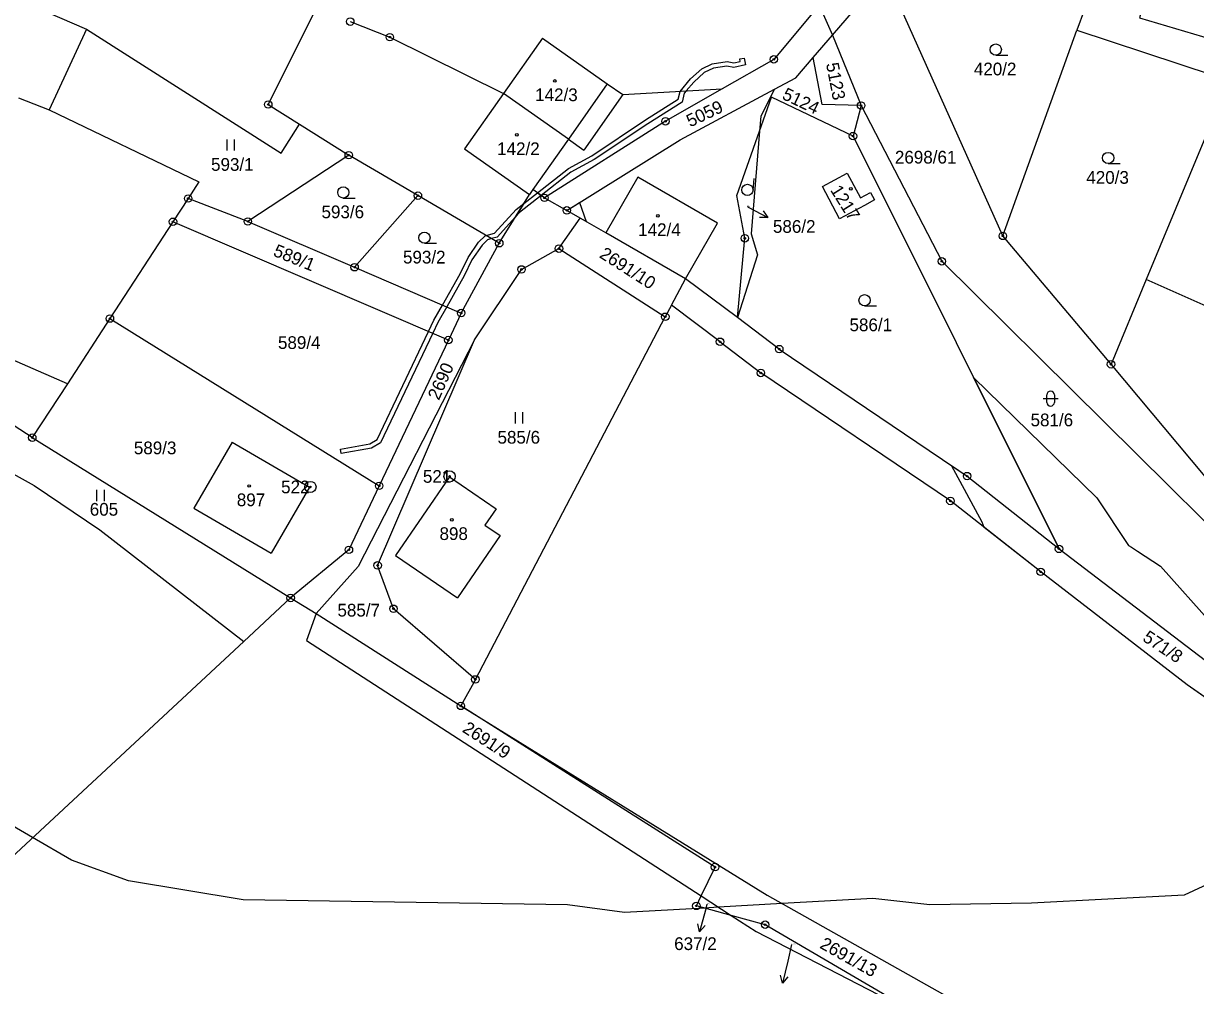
# Model space of a CAD drawing. Extents: x -439246 to -433691, y -1130252 to -1121148.
# Drawn here: x -437665.7 to -437509, y -1124264.8 to -1124136.2 of the extents above; entities that cross this region are included whole.
import ezdxf

# ---------------------------------------------------------------- set-up
doc = ezdxf.new("R2010")
doc.units = 0
for name, color, linetype in [('Vrstva 1', 7, 'Continuous'), ('Vrstva 16', 7, 'Continuous'), ('Vrstva 17', 7, 'Continuous'), ('Vrstva 18', 7, 'Continuous'), ('Vrstva 19', 7, 'Continuous'), ('Vrstva 24', 7, 'Continuous'), ('Vrstva 25', 7, 'Continuous'), ('Vrstva 3', 7, 'Continuous'), ('Vrstva 30', 7, 'Continuous'), ('Vrstva 37', 7, 'Continuous'), ('Vrstva 4', 7, 'Continuous'), ('Vrstva 52', 7, 'Continuous')]:
    doc.layers.add(name, color=color, linetype=linetype)

msp = doc.modelspace()

# ---------------------------------------------------------------- linework, layer by layer
at = {"layer": 'Vrstva 1'}
for p, q in [((-437560.14, -1124140.78), (-437557.54, -1124137.76)), ((-437562.46, -1124143.47), (-437560.14, -1124140.78)), ((-437558.92, -1124147.05), (-437560.14, -1124140.78)), ((-437565.33, -1124145.01), (-437562.46, -1124143.47)), ((-437577.91, -1124151.76), (-437565.33, -1124145.01)), ((-437565.33, -1124145.01), (-437567.14, -1124148.6)), ((-437567.3, -1124150.6), (-437565.71, -1124146.08)), ((-437553.74, -1124147.18), (-437558.92, -1124147.05)), ((-437567.14, -1124148.6), (-437567.3, -1124150.6)), ((-437570.33, -1124159.2), (-437567.3, -1124150.6)), ((-437567.3, -1124150.6), (-437568.41, -1124164.33)), ((-437568.41, -1124164.33), (-437567.59, -1124167.13)), ((-437567.59, -1124167.13), (-437570.24, -1124175.53)), ((-437627.85, -1124218.69), (-437575.11, -1124252.84)), ((-437573.26, -1124248.98), (-437607.23, -1124227.44)), ((-437575.11, -1124252.84), (-437573.26, -1124248.98)), ((-437575.75, -1124254.17), (-437575.11, -1124252.84)), ((-437575.11, -1124252.84), (-437571.1, -1124255.44)), ((-437571.1, -1124255.44), (-437575.75, -1124254.17)), ((-437566.56, -1124256.68), (-437571.1, -1124255.44)), ((-437571.1, -1124255.44), (-437567.78, -1124257.59)), ((-437546.56, -1124268.38), (-437566.56, -1124256.68))]:
    msp.add_line(p, q, dxfattribs=at)
for points in [[(-437694.74, -1124120.76), (-437657.26, -1124136.97)], [(-437504.32, -1124129.59), (-437513.96, -1124126.75), (-437514.44, -1124128.38), (-437517.19, -1124127.63), (-437518.89, -1124133.58), (-437516.21, -1124134.37), (-437516.53, -1124135.47), (-437506.89, -1124138.32)], [(-437497.93, -1124127.74), (-437515.63, -1124170.42)], [(-437522.88, -1124131.56), (-437524.89, -1124137.13)], [(-437626.56, -1124134.18), (-437632.97, -1124147.05)], [(-437559.36, -1124133.76), (-437565.4, -1124141.01)], [(-437559.36, -1124133.76), (-437557.54, -1124137.76)], [(-437534.8, -1124164.61), (-437548.46, -1124134.08)], [(-437657.26, -1124136.97), (-437662.25, -1124147.77)], [(-437657.26, -1124136.97), (-437631.22, -1124153.55)], [(-437622.01, -1124135.97), (-437616.72, -1124138.04)], [(-437534.8, -1124164.61), (-437524.89, -1124137.13)], [(-437524.89, -1124137.13), (-437506.67, -1124143.12)], [(-437616.72, -1124138.04), (-437601.54, -1124145.58)], [(-437596.33, -1124138.17), (-437601.54, -1124145.58)], [(-437596.33, -1124138.17), (-437587.66, -1124144.27)], [(-437557.54, -1124137.76), (-437553.74, -1124147.18)], [(-437565.4, -1124141.01), (-437572.31, -1124144.96)], [(-437587.66, -1124144.27), (-437585.59, -1124145.73)], [(-437585.59, -1124145.73), (-437572.31, -1124144.96)], [(-437572.31, -1124144.96), (-437579.88, -1124149.29)], [(-437666.36, -1124146.17), (-437662.25, -1124147.77)], [(-437592.86, -1124151.67), (-437601.54, -1124145.58)], [(-437585.59, -1124145.73), (-437590.79, -1124153.13)], [(-437554.82, -1124151.27), (-437565.71, -1124146.08)], [(-437662.25, -1124147.77), (-437642.23, -1124157.4)], [(-437632.97, -1124147.05), (-437628.77, -1124149.69)], [(-437553.74, -1124147.18), (-437554.82, -1124151.27)], [(-437553.74, -1124147.18), (-437542.95, -1124168.01)], [(-437631.22, -1124153.55), (-437628.77, -1124149.69)], [(-437628.77, -1124149.69), (-437622.21, -1124153.82)], [(-437579.88, -1124149.29), (-437596.05, -1124159.52)], [(-437554.82, -1124151.27), (-437527.29, -1124206.45)], [(-437593.06, -1124161.2), (-437577.91, -1124151.76)], [(-437592.86, -1124151.67), (-437590.79, -1124153.13)], [(-437622.21, -1124153.82), (-437635.69, -1124162.68)], [(-437612.97, -1124159.23), (-437622.21, -1124153.82)], [(-437558.91, -1124158.02), (-437555.58, -1124156.22)], [(-437555.58, -1124156.22), (-437553.82, -1124159.52)], [(-437642.23, -1124157.4), (-437643.67, -1124159.61)], [(-437621.43, -1124168.8), (-437612.97, -1124159.23)], [(-437602.1, -1124165.59), (-437612.97, -1124159.23)], [(-437602.1, -1124165.59), (-437598.07, -1124159.08)], [(-437597.61, -1124158.42), (-437598.07, -1124159.08)], [(-437596.05, -1124159.52), (-437597.61, -1124158.42)], [(-437569.28, -1124164.93), (-437570.33, -1124159.2)], [(-437556.61, -1124162.34), (-437558.91, -1124158.02)], [(-437553.82, -1124159.52), (-437552.49, -1124158.82)], [(-437552.49, -1124158.82), (-437551.94, -1124159.8)], [(-437643.67, -1124159.61), (-437645.7, -1124162.72)], [(-437635.69, -1124162.68), (-437643.67, -1124159.61)], [(-437596.05, -1124159.52), (-437593.06, -1124161.2)], [(-437553.28, -1124160.53), (-437556.61, -1124162.34)], [(-437551.94, -1124159.8), (-437553.28, -1124160.53)], [(-437594.12, -1124166.31), (-437591.28, -1124162.23)], [(-437591.28, -1124162.23), (-437593.06, -1124161.2)], [(-437587.86, -1124164.2), (-437591.28, -1124162.23)], [(-437645.7, -1124162.72), (-437654.13, -1124175.66)], [(-437608.9, -1124178.53), (-437645.7, -1124162.72)], [(-437635.69, -1124162.68), (-437621.43, -1124168.8)], [(-437659.81, -1124184.37), (-437702.97, -1124165.52)], [(-437607.18, -1124174.92), (-437602.1, -1124165.59)], [(-437577.22, -1124170.35), (-437587.86, -1124164.2)], [(-437570.24, -1124175.53), (-437569.28, -1124164.93)], [(-437520.34, -1124181.77), (-437534.8, -1124164.61)], [(-437599.12, -1124169.09), (-437594.12, -1124166.31)], [(-437594.12, -1124166.31), (-437579.91, -1124175.42)], [(-437542.95, -1124168.01), (-437499.54, -1124210.95)], [(-437621.43, -1124168.8), (-437607.18, -1124174.92)], [(-437605.4, -1124178.51), (-437599.12, -1124169.09)], [(-437579.08, -1124173.85), (-437577.22, -1124170.35)], [(-437570.24, -1124175.53), (-437577.22, -1124170.35)], [(-437515.63, -1124170.42), (-437520.34, -1124181.77)], [(-437507.24, -1124174.18), (-437515.63, -1124170.42)], [(-437607.18, -1124174.92), (-437608.9, -1124178.53)], [(-437579.08, -1124173.85), (-437579.91, -1124175.42)], [(-437572.59, -1124178.76), (-437579.08, -1124173.85)], [(-437664.51, -1124191.58), (-437688.64, -1124175.96)], [(-437654.13, -1124175.66), (-437659.81, -1124184.37)], [(-437654.13, -1124175.66), (-437618.14, -1124198.02)], [(-437605.29, -1124223.9), (-437579.91, -1124175.42)], [(-437564.68, -1124179.74), (-437570.24, -1124175.53)], [(-437605.4, -1124178.51), (-437620.94, -1124208.82)], [(-437618.35, -1124208.65), (-437605.4, -1124178.51)], [(-437608.9, -1124178.53), (-437618.14, -1124198.02)], [(-437572.59, -1124178.76), (-437567.14, -1124182.93)], [(-437564.68, -1124179.74), (-437539.57, -1124196.72)], [(-437692.9, -1124182.09), (-437664.25, -1124197.98)], [(-437507.76, -1124196.75), (-437520.34, -1124181.77)], [(-437659.81, -1124184.37), (-437664.51, -1124191.58)], [(-437541.81, -1124200.04), (-437567.14, -1124182.93)], [(-437664.51, -1124191.58), (-437629.98, -1124213.01)], [(-437637.81, -1124192.2), (-437642.92, -1124201)], [(-437637.81, -1124192.2), (-437627.47, -1124198.21)], [(-437608.74, -1124196.81), (-437615.95, -1124207.32)], [(-437608.74, -1124196.81), (-437602.52, -1124201.08)], [(-437539.57, -1124196.72), (-437527.29, -1124206.45)], [(-437664.25, -1124197.98), (-437655.49, -1124203.9)], [(-437627.47, -1124198.21), (-437632.59, -1124207.01)], [(-437618.14, -1124198.02), (-437622.19, -1124206.57)], [(-437529.74, -1124209.52), (-437541.81, -1124200.04)], [(-437642.92, -1124201), (-437632.59, -1124207.01)], [(-437602.52, -1124201.08), (-437604.03, -1124203.27)], [(-437655.49, -1124203.9), (-437636.22, -1124218.81)], [(-437601.98, -1124204.67), (-437607.68, -1124212.99)], [(-437604.03, -1124203.27), (-437601.98, -1124204.67)], [(-437622.19, -1124206.57), (-437629.98, -1124213.01)], [(-437615.95, -1124207.32), (-437607.68, -1124212.99)], [(-437527.29, -1124206.45), (-437507.72, -1124221.39)], [(-437620.94, -1124208.82), (-437626.56, -1124215.07)], [(-437616.23, -1124214.45), (-437618.35, -1124208.65)], [(-437510.18, -1124224.62), (-437529.74, -1124209.52)], [(-437636.22, -1124218.81), (-437629.98, -1124213.01)], [(-437629.98, -1124213.01), (-437626.56, -1124215.07)], [(-437626.56, -1124215.07), (-437627.85, -1124218.69)], [(-437626.56, -1124215.07), (-437607.23, -1124227.44)], [(-437605.29, -1124223.9), (-437616.23, -1124214.45)], [(-437676.19, -1124255.93), (-437636.22, -1124218.81)], [(-437605.29, -1124223.9), (-437607.23, -1124227.44)], [(-437497.2, -1124233.68), (-437510.18, -1124224.62)], [(-437607.23, -1124227.44), (-437566.31, -1124252.73)], [(-437566.31, -1124252.73), (-437539.28, -1124267.91)], [(-437567.78, -1124257.59), (-437550.08, -1124266.72)]]:
    msp.add_lwpolyline(points, dxfattribs=at)
at = {"layer": 'Vrstva 16'}
for p, q in [((-437568.84, -1124160.75), (-437566.19, -1124162.15)), ((-437574.55, -1124254.74), (-437575.32, -1124257.64)), ((-437563.55, -1124261.58), (-437564.24, -1124264.5))]:
    msp.add_line(p, q, dxfattribs=at)
for points in [[(-437568.94, -1124160.69), (-437568.84, -1124160.75)], [(-437566.84, -1124161.24), (-437566.19, -1124162.15), (-437567.31, -1124162.13)], [(-437574.34, -1124253.95), (-437574.55, -1124254.74)], [(-437574.58, -1124256.8), (-437575.32, -1124257.64), (-437575.54, -1124256.55)], [(-437563.02, -1124259.33), (-437563.55, -1124261.58)], [(-437563.52, -1124263.64), (-437564.24, -1124264.5), (-437564.49, -1124263.41)]]:
    msp.add_lwpolyline(points, dxfattribs=at)
at = {"layer": 'Vrstva 24'}
for centre, radius in [((-437622.01, -1124135.97), 0.5), ((-437616.72, -1124138.04), 0.5), ((-437616.72, -1124138.04), 0.1), ((-437565.4, -1124141.01), 0.5), ((-437565.4, -1124141.01), 0.1), ((-437632.97, -1124147.05), 0.5), ((-437553.74, -1124147.18), 0.5), ((-437632.97, -1124147.05), 0.1), ((-437553.74, -1124147.18), 0.1), ((-437579.88, -1124149.29), 0.5), ((-437579.88, -1124149.29), 0.1), ((-437554.82, -1124151.27), 0.5), ((-437554.82, -1124151.27), 0.1), ((-437622.21, -1124153.82), 0.5), ((-437622.21, -1124153.82), 0.1), ((-437643.67, -1124159.61), 0.5), ((-437612.97, -1124159.23), 0.5), ((-437612.97, -1124159.23), 0.1), ((-437596.05, -1124159.52), 0.5), ((-437643.67, -1124159.61), 0.1), ((-437596.05, -1124159.52), 0.1), ((-437593.06, -1124161.2), 0.5), ((-437645.7, -1124162.72), 0.5), ((-437635.69, -1124162.68), 0.5), ((-437593.06, -1124161.2), 0.1), ((-437645.7, -1124162.72), 0.1), ((-437635.69, -1124162.68), 0.1), ((-437602.1, -1124165.59), 0.5), ((-437602.1, -1124165.59), 0.1), ((-437569.28, -1124164.93), 0.5), ((-437569.28, -1124164.93), 0.1), ((-437534.8, -1124164.61), 0.5), ((-437534.8, -1124164.61), 0.1), ((-437594.12, -1124166.31), 0.5), ((-437594.12, -1124166.31), 0.1), ((-437621.43, -1124168.8), 0.5), ((-437621.43, -1124168.8), 0.1), ((-437599.12, -1124169.09), 0.5), ((-437542.95, -1124168.01), 0.5), ((-437542.95, -1124168.01), 0.1), ((-437599.12, -1124169.09), 0.1), ((-437607.18, -1124174.92), 0.5), ((-437607.18, -1124174.92), 0.1), ((-437579.91, -1124175.42), 0.5), ((-437654.13, -1124175.66), 0.5), ((-437654.13, -1124175.66), 0.1), ((-437579.91, -1124175.42), 0.1), ((-437608.9, -1124178.53), 0.5), ((-437608.9, -1124178.53), 0.1), ((-437572.59, -1124178.76), 0.5), ((-437572.59, -1124178.76), 0.1), ((-437564.68, -1124179.74), 0.5), ((-437564.68, -1124179.74), 0.1), ((-437520.34, -1124181.77), 0.5), ((-437567.14, -1124182.93), 0.5), ((-437567.14, -1124182.93), 0.1), ((-437520.34, -1124181.77), 0.1), ((-437664.51, -1124191.58), 0.5), ((-437664.51, -1124191.58), 0.1), ((-437608.74, -1124196.76), 0.75), ((-437608.74, -1124196.76), 0.1), ((-437539.57, -1124196.72), 0.5), ((-437539.57, -1124196.72), 0.1), ((-437627.33, -1124198.17), 0.75), ((-437627.33, -1124198.17), 0.1), ((-437618.14, -1124198.02), 0.5), ((-437618.14, -1124198.02), 0.1), ((-437541.81, -1124200.04), 0.5), ((-437541.81, -1124200.04), 0.1), ((-437622.19, -1124206.57), 0.5), ((-437527.29, -1124206.45), 0.5), ((-437527.29, -1124206.45), 0.1), ((-437622.19, -1124206.57), 0.1), ((-437618.35, -1124208.65), 0.5), ((-437618.35, -1124208.65), 0.1), ((-437529.74, -1124209.52), 0.5), ((-437529.74, -1124209.52), 0.1), ((-437629.98, -1124213.01), 0.5), ((-437629.98, -1124213.01), 0.1), ((-437616.23, -1124214.45), 0.5), ((-437616.23, -1124214.45), 0.1), ((-437605.29, -1124223.9), 0.5), ((-437605.29, -1124223.9), 0.1), ((-437607.23, -1124227.44), 0.5), ((-437607.23, -1124227.44), 0.1), ((-437573.26, -1124248.98), 0.5), ((-437573.26, -1124248.98), 0.1), ((-437575.75, -1124254.17), 0.5), ((-437575.75, -1124254.17), 0.1), ((-437566.56, -1124256.68), 0.5), ((-437566.56, -1124256.68), 0.1)]:
    msp.add_circle(centre, radius, dxfattribs=at)
at = {"layer": 'Vrstva 25'}
for p, q in [((-437535.74, -1124140.45), (-437534.14, -1124140.45)), ((-437638.47, -1124153.21), (-437638.47, -1124151.71)), ((-437637.47, -1124153.21), (-437637.47, -1124151.71)), ((-437520.72, -1124154.94), (-437519.12, -1124154.94)), ((-437568.18, -1124158.52), (-437568.05, -1124156.93)), ((-437622.94, -1124159.55), (-437621.34, -1124159.55)), ((-437612.1, -1124165.6), (-437610.5, -1124165.6)), ((-437553.28, -1124173.96), (-437551.68, -1124173.96)), ((-437528.91, -1124186.86), (-437528.91, -1124185.86)), ((-437527.91, -1124185.86), (-437527.91, -1124186.86)), ((-437529.41, -1124186.36), (-437527.41, -1124186.36)), ((-437599.93, -1124189.68), (-437599.93, -1124188.18)), ((-437598.93, -1124189.68), (-437598.93, -1124188.18)), ((-437655.87, -1124200.05), (-437655.87, -1124198.55)), ((-437654.87, -1124200.05), (-437654.87, -1124198.55))]:
    msp.add_line(p, q, dxfattribs=at)
for centre, radius in [((-437535.74, -1124139.7), 0.75), ((-437594.67, -1124143.9), 0.175), ((-437599.75, -1124151.11), 0.175), ((-437520.72, -1124154.19), 0.75), ((-437568.93, -1124158.46), 0.75), ((-437622.94, -1124158.8), 0.75), ((-437555.12, -1124158.31), 0.175), ((-437580.89, -1124161.93), 0.175), ((-437612.1, -1124164.85), 0.75), ((-437553.28, -1124173.21), 0.75), ((-437635.52, -1124198.04), 0.175), ((-437608.43, -1124202.56), 0.175)]:
    msp.add_circle(centre, radius, dxfattribs=at)
for centre, start, end in [((-437528.41, -1124185.86), 0, 180), ((-437528.41, -1124186.86), 180, 0)]:
    msp.add_arc(centre, 0.5, start, end, dxfattribs=at)
at = {"layer": 'Vrstva 3'}
for points in [[(-437504.32, -1124129.59), (-437513.96, -1124126.75), (-437514.44, -1124128.38), (-437517.19, -1124127.63), (-437518.89, -1124133.58), (-437516.21, -1124134.37), (-437516.53, -1124135.47), (-437506.89, -1124138.32)], [(-437596.33, -1124138.17), (-437601.54, -1124145.58)], [(-437596.33, -1124138.17), (-437587.66, -1124144.27)], [(-437587.66, -1124144.27), (-437592.86, -1124151.67)], [(-437601.54, -1124145.58), (-437606.74, -1124152.98)], [(-437592.86, -1124151.67), (-437601.54, -1124145.58)], [(-437592.86, -1124151.67), (-437601.54, -1124145.58)], [(-437606.74, -1124152.98), (-437598.07, -1124159.08)], [(-437592.86, -1124151.67), (-437597.61, -1124158.42)], [(-437558.91, -1124158.02), (-437555.58, -1124156.22)], [(-437555.58, -1124156.22), (-437553.82, -1124159.52)], [(-437583.56, -1124156.75), (-437587.86, -1124164.2)], [(-437572.91, -1124162.9), (-437583.56, -1124156.75)], [(-437597.61, -1124158.42), (-437598.07, -1124159.08)], [(-437556.61, -1124162.34), (-437558.91, -1124158.02)], [(-437553.82, -1124159.52), (-437552.49, -1124158.82)], [(-437552.49, -1124158.82), (-437551.94, -1124159.8)], [(-437553.28, -1124160.53), (-437556.61, -1124162.34)], [(-437551.94, -1124159.8), (-437553.28, -1124160.53)], [(-437577.22, -1124170.35), (-437572.91, -1124162.9)], [(-437577.22, -1124170.35), (-437587.86, -1124164.2)], [(-437637.81, -1124192.2), (-437642.92, -1124201)], [(-437637.81, -1124192.2), (-437627.47, -1124198.21)], [(-437608.74, -1124196.81), (-437615.95, -1124207.32)], [(-437608.74, -1124196.81), (-437602.52, -1124201.08)], [(-437627.47, -1124198.21), (-437632.59, -1124207.01)], [(-437642.92, -1124201), (-437632.59, -1124207.01)], [(-437602.52, -1124201.08), (-437604.03, -1124203.27)], [(-437601.98, -1124204.67), (-437607.68, -1124212.99)], [(-437604.03, -1124203.27), (-437601.98, -1124204.67)], [(-437615.95, -1124207.32), (-437607.68, -1124212.99)]]:
    msp.add_lwpolyline(points, dxfattribs=at)
at = {"layer": 'Vrstva 30'}
for points in [[(-437596.49, -1124159.21), (-437597, -1124158.85), (-437592.86, -1124155.59), (-437589.72, -1124153.9), (-437582.55, -1124149.11), (-437578.18, -1124146.34), (-437577.94, -1124145.29), (-437576.54, -1124143.63), (-437575.04, -1124142.27), (-437573.65, -1124141.59)], [(-437573.65, -1124141.59), (-437571.65, -1124141.3), (-437570.75, -1124141.46), (-437569.89, -1124141.29), (-437569.95, -1124140.95), (-437569.35, -1124140.85), (-437569.19, -1124141.75), (-437570.75, -1124142.08), (-437571.67, -1124141.9), (-437573.47, -1124142.17), (-437574.7, -1124142.77), (-437576.1, -1124144.05), (-437577.12, -1124145.24), (-437577.38, -1124145.55), (-437577.66, -1124146.72), (-437582.23, -1124149.61), (-437589.42, -1124154.42), (-437592.52, -1124156.09), (-437596.49, -1124159.21)], [(-437597, -1124158.85), (-437596.49, -1124159.21), (-437599.4, -1124161.5), (-437599.92, -1124162.06), (-437598.8, -1124160.26), (-437597, -1124158.85)], [(-437598.8, -1124160.26), (-437599.92, -1124162.06), (-437602.39, -1124164.78), (-437603.14, -1124164.98), (-437603.66, -1124165.13), (-437604.4, -1124165.85), (-437605.74, -1124167.79), (-437606.78, -1124169.97), (-437609.12, -1124174.09), (-437610.29, -1124176.17), (-437610.99, -1124177.63), (-437617.95, -1124192.25), (-437619.19, -1124192.98), (-437623.21, -1124193.71), (-437623.31, -1124193.11), (-437619.41, -1124192.4), (-437618.41, -1124191.83), (-437611.54, -1124177.39), (-437610.83, -1124175.89), (-437609.67, -1124173.85), (-437607.32, -1124169.69), (-437606.26, -1124167.49), (-437604.86, -1124165.47), (-437603.96, -1124164.59), (-437603.86, -1124164.56), (-437602.71, -1124164.24), (-437599.82, -1124161.06), (-437598.8, -1124160.26)], [(-437593.06, -1124161.2), (-437591.36, -1124160.14), (-437590.46, -1124162.7), (-437591.28, -1124162.23), (-437593.06, -1124161.2)]]:
    msp.add_lwpolyline(points, dxfattribs=at)
at = {"layer": 'Vrstva 37'}
for centre in [(-437594.67, -1124143.9), (-437599.75, -1124151.11), (-437555.12, -1124158.31), (-437580.89, -1124161.93), (-437635.52, -1124198.04), (-437608.43, -1124202.56)]:
    msp.add_circle(centre, 0.175, dxfattribs=at)
at = {"layer": 'Vrstva 4'}
for points in [[(-437557.54, -1124137.76), (-437554.75, -1124134.52)], [(-437587.66, -1124144.27), (-437592.86, -1124151.67)], [(-437601.54, -1124145.58), (-437606.74, -1124152.98)], [(-437606.74, -1124152.98), (-437598.07, -1124159.08)], [(-437592.86, -1124151.67), (-437597.61, -1124158.42)], [(-437583.56, -1124156.75), (-437587.86, -1124164.2)], [(-437572.91, -1124162.9), (-437583.56, -1124156.75)], [(-437577.22, -1124170.35), (-437572.91, -1124162.9)]]:
    msp.add_lwpolyline(points, dxfattribs=at)
at = {"layer": 'Vrstva 52'}
for points in [[(-437664.46, -1124245.04), (-437682.23, -1124234.67), (-437692.42, -1124226.6), (-437696.89, -1124223.84), (-437697.23, -1124223.27), (-437697.52, -1124222.77), (-437712.2, -1124213.68), (-437714.22, -1124212.43), (-437717.07, -1124210.66), (-437723.39, -1124207.59), (-437733.22, -1124202.8), (-437733.66, -1124202.53), (-437738.32, -1124199.62), (-437756.76, -1124191.25), (-437774.86, -1124183.04), (-437783.38, -1124178.5), (-437792.84, -1124173.45), (-437794.42, -1124172.61)], [(-437485.81, -1124231.12), (-437486.14, -1124231.13), (-437486.77, -1124231.16), (-437489.5, -1124230.96), (-437500, -1124230.2), (-437504.37, -1124228.67), (-437510.18, -1124224.62), (-437529.74, -1124209.52), (-437537.3, -1124203.58), (-437537.54, -1124202.89), (-437541.65, -1124195.32), (-437539.57, -1124196.72), (-437527.29, -1124206.45), (-437538.73, -1124183.52), (-437522.24, -1124199.62), (-437517.99, -1124205.99), (-437517.6, -1124206.24)], [(-437517.6, -1124206.24), (-437516.81, -1124206.75), (-437513.74, -1124208.75), (-437506.73, -1124216.61), (-437505.47, -1124216.36), (-437504.6, -1124216.19), (-437502.62, -1124214.45), (-437501.55, -1124213.51), (-437500, -1124212.15), (-437494.85, -1124209.68), (-437485.92, -1124205.38), (-437482.51, -1124204.1), (-437481.02, -1124202.4), (-437479.74, -1124203.25), (-437479.74, -1124202.61), (-437471.43, -1124200.48), (-437466.32, -1124198.35), (-437422.23, -1124189.62), (-437420.73, -1124189.83), (-437406.25, -1124186.21), (-437402.84, -1124186.21), (-437398.97, -1124187.73)], [(-437499.92, -1124247.8), (-437500, -1124247.84), (-437510.55, -1124252.73), (-437530.95, -1124253.79), (-437544.55, -1124254.01), (-437552.19, -1124253.16), (-437564.3, -1124253.86), (-437572.79, -1124254.35), (-437574.69, -1124254.46), (-437585.34, -1124255.07), (-437592.99, -1124254.01), (-437636.33, -1124253.37), (-437651.63, -1124250.82), (-437659.28, -1124248.06), (-437664.46, -1124245.04)]]:
    msp.add_lwpolyline(points, dxfattribs=at)

# ---------------------------------------------------------------- texts
at = {"layer": 'Vrstva 16'}
for s, p in [('2698/61', (-437549.22, -1124154.94)), ('586/2', (-437565.52, -1124164.2)), ('637/2', (-437578.72, -1124260.07))]:
    msp.add_text(s, height=1.7, dxfattribs=at).set_placement(p)
at = {"layer": 'Vrstva 17'}
for s, p in [('521', (-437612.3, -1124197.61)), ('522', (-437631.25, -1124199.02))]:
    msp.add_text(s, height=1.7, dxfattribs=at).set_placement(p)
at = {"layer": 'Vrstva 18'}
for s, rotation, p in [('5123', 281.0109, (-437558.44, -1124141.61)), ('5124', 334.5183, (-437564.42, -1124146.25)), ('5059', 25.4074, (-437576.58, -1124150.12)), ('589/1', 337.8685, (-437632.42, -1124167.23)), ('2691/10', 327.4756, (-437588.83, -1124167.42)), ('2690', 66.0805, (-437610.17, -1124186.68)), ('571/8', 326.5988, (-437516.24, -1124218.66)), ('2691/9', 327.0738, (-437607.15, -1124230.83)), ('2691/13', 330.6815, (-437559.38, -1124259.73))]:
    msp.add_text(s, height=1.7, rotation=rotation, dxfattribs=at).set_placement(p)
for s, height, p in [('420/2', 1.7, (-437538.67, -1124143.15)), ('593/1', 1.7, (-437640.61, -1124155.91)), ('420/3', 1.7, (-437523.64, -1124157.64)), ('593/6', 1.7, (-437625.85, -1124162.25)), ('586/2', 0.1, (-437568.94, -1124160.69)), ('593/2', 1.7, (-437614.96, -1124168.3)), ('586/1', 1.7, (-437555.29, -1124177.35)), ('589/4', 1.7, (-437631.67, -1124179.72)), ('581/6', 1.7, (-437531.09, -1124190.06)), ('585/6', 1.7, (-437602.33, -1124192.38)), ('589/3', 1.7, (-437650.93, -1124193.8)), ('605', 1.7, (-437656.82, -1124202.01)), ('585/7', 1.7, (-437623.72, -1124215.49)), ('637/2', 0.1, (-437574.34, -1124253.95)), ('2691/12', 0.1, (-437563.02, -1124259.33))]:
    msp.add_text(s, height=height, dxfattribs=at).set_placement(p)
at = {"layer": 'Vrstva 19'}
for s, p in [('142/3', (-437597.3, -1124146.6)), ('142/2', (-437602.38, -1124153.81)), ('142/4', (-437583.53, -1124164.63)), ('897', (-437637.17, -1124200.74)), ('898', (-437610.08, -1124205.26))]:
    msp.add_text(s, height=1.7, dxfattribs=at).set_placement(p)
msp.add_text('1217', height=1.7, rotation=302.1009, dxfattribs=at).set_placement((-437557.92, -1124158.48))

doc.saveas('drawing.dxf')
